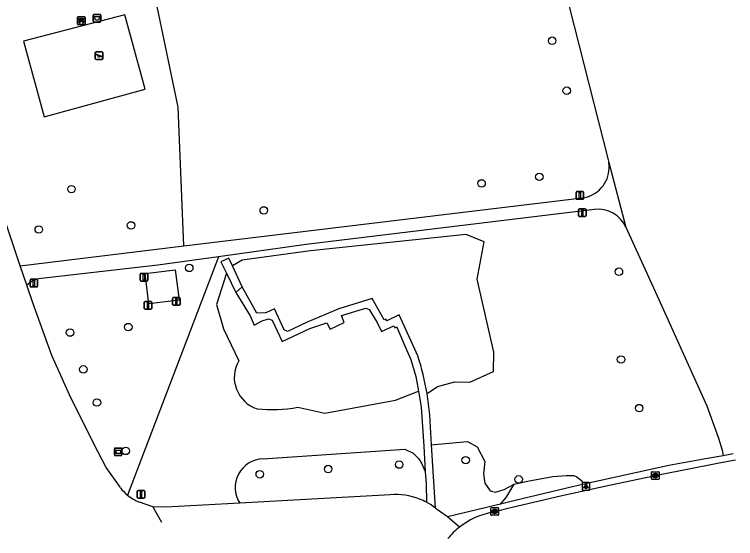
# Model space of a CAD drawing. Extents: x 157767 to 159171, y 387842 to 389425.
# Drawn here: x 159076 to 159170.5, y 388106.2 to 388174.9 of the extents above; entities that cross this region are included whole.
import ezdxf

# ---------------------------------------------------------------- set-up
doc = ezdxf.new("R2010")
doc.units = 0
for name, color, linetype in [('IMGEO_Afsluitpaal', 7, 'Continuous'), ('IMGEO_Afvalbak', 7, 'Continuous'), ('IMGEO_Bank', 7, 'Continuous'), ('IMGEO_Boom', 7, 'Continuous'), ('IMGEO_Fietspad_gesloten', 7, 'Continuous'), ('IMGEO_Fietspad_open', 7, 'Continuous'), ('IMGEO_Groenvoorziening', 7, 'Continuous'), ('IMGEO_Kolk', 7, 'Continuous'), ('IMGEO_Lichtpunt', 7, 'Continuous'), ('IMGEO_Rijbaan_lokaal_open', 7, 'Continuous'), ('IMGEO_Speelvoorziening', 7, 'Continuous'), ('IMGEO_Verkeersbordpaal', 7, 'Continuous'), ('IMGEO_Verklikker', 7, 'Continuous'), ('IMGEO_Voetpad_gesloten', 7, 'Continuous'), ('IMGEO_Voetpad_open', 7, 'Continuous')]:
    doc.layers.add(name, color=color, linetype=linetype)

msp = doc.modelspace()

# ---------------------------------------------------------------- linework, layer by layer
at = {"layer": 'IMGEO_Afsluitpaal'}
for p, q in [((159149.622, 388150.762), (159149.622, 388151.562)), ((159149.622, 388151.562), (159149.622, 388150.762)), ((159149.722, 388151.662), (159150.512, 388151.662)), ((159150.512, 388151.662), (159149.722, 388151.662)), ((159150.612, 388151.562), (159150.612, 388150.762)), ((159150.612, 388150.762), (159150.612, 388151.562)), ((159150.512, 388150.662), (159149.722, 388150.662)), ((159149.722, 388150.662), (159150.512, 388150.662)), ((159149.947, 388148.51), (159149.947, 388149.31)), ((159149.947, 388149.31), (159149.947, 388148.51)), ((159150.047, 388149.41), (159150.837, 388149.41)), ((159150.837, 388149.41), (159150.047, 388149.41)), ((159150.937, 388149.31), (159150.937, 388148.51)), ((159150.937, 388148.51), (159150.937, 388149.31)), ((159150.837, 388148.41), (159150.047, 388148.41)), ((159150.047, 388148.41), (159150.837, 388148.41)), ((159092.47, 388140.056), (159092.47, 388140.856)), ((159092.47, 388140.856), (159092.47, 388140.056)), ((159092.57, 388140.956), (159093.36, 388140.956)), ((159093.36, 388140.956), (159092.57, 388140.956)), ((159093.46, 388140.856), (159093.46, 388140.056)), ((159093.46, 388140.056), (159093.46, 388140.856)), ((159093.36, 388139.956), (159092.57, 388139.956)), ((159092.57, 388139.956), (159093.36, 388139.956)), ((159096.724, 388136.886), (159096.724, 388137.686)), ((159096.724, 388137.686), (159096.724, 388136.886)), ((159096.824, 388137.786), (159097.614, 388137.786)), ((159097.614, 388137.786), (159096.824, 388137.786)), ((159097.714, 388137.686), (159097.714, 388136.886)), ((159097.714, 388136.886), (159097.714, 388137.686)), ((159093.013, 388136.37), (159093.013, 388137.17)), ((159093.013, 388137.17), (159093.013, 388136.37)), ((159093.113, 388137.27), (159093.903, 388137.27)), ((159093.903, 388137.27), (159093.113, 388137.27)), ((159094.003, 388137.17), (159094.003, 388136.37)), ((159094.003, 388136.37), (159094.003, 388137.17)), ((159097.614, 388136.786), (159096.824, 388136.786)), ((159096.824, 388136.786), (159097.614, 388136.786)), ((159093.903, 388136.27), (159093.113, 388136.27)), ((159093.113, 388136.27), (159093.903, 388136.27))]:
    msp.add_line(p, q, dxfattribs=at)
for points in [[(159150.042, 388151.537), (159150.192, 388151.537), (159150.192, 388150.787), (159150.042, 388150.787), (159150.042, 388151.537)], [(159150.367, 388149.285), (159150.517, 388149.285), (159150.517, 388148.535), (159150.367, 388148.535), (159150.367, 388149.285)], [(159092.89, 388140.831), (159093.04, 388140.831), (159093.04, 388140.081), (159092.89, 388140.081), (159092.89, 388140.831)], [(159097.144, 388137.661), (159097.294, 388137.661), (159097.294, 388136.911), (159097.144, 388136.911), (159097.144, 388137.661)], [(159093.433, 388137.145), (159093.583, 388137.145), (159093.583, 388136.395), (159093.433, 388136.395), (159093.433, 388137.145)]]:
    msp.add_lwpolyline(points, dxfattribs=at)
for centre, start, end in [((159149.722, 388151.562), 90, 180), ((159149.722, 388151.562), 90, 180), ((159150.512, 388151.562), 0, 90), ((159150.512, 388151.562), 360, 90), ((159149.722, 388150.762), 180, 270), ((159149.722, 388150.762), 180, 270), ((159150.512, 388150.762), 270, 0), ((159150.512, 388150.762), 270, 0), ((159150.047, 388149.31), 90, 180), ((159150.047, 388149.31), 90, 180), ((159150.837, 388149.31), 0, 90), ((159150.837, 388149.31), 360, 90), ((159150.047, 388148.51), 180, 270), ((159150.047, 388148.51), 180, 270), ((159150.837, 388148.51), 270, 0), ((159150.837, 388148.51), 270, 0), ((159092.57, 388140.856), 90, 180), ((159092.57, 388140.856), 90, 180), ((159093.36, 388140.856), 0, 90), ((159093.36, 388140.856), 360, 90), ((159092.57, 388140.056), 180, 270), ((159092.57, 388140.056), 180, 270), ((159093.36, 388140.056), 270, 0), ((159093.36, 388140.056), 270, 0), ((159096.824, 388137.686), 90, 180), ((159096.824, 388137.686), 90, 180), ((159097.614, 388137.686), 0, 90), ((159097.614, 388137.686), 360, 90), ((159093.113, 388137.17), 90, 180), ((159093.113, 388137.17), 90, 180), ((159093.903, 388137.17), 0, 90), ((159093.903, 388137.17), 360, 90), ((159096.824, 388136.886), 180, 270), ((159096.824, 388136.886), 180, 270), ((159097.614, 388136.886), 270, 0), ((159097.614, 388136.886), 270, 0), ((159093.113, 388136.37), 180, 270), ((159093.113, 388136.37), 180, 270), ((159093.903, 388136.37), 270, 0), ((159093.903, 388136.37), 270, 0)]:
    msp.add_arc(centre, 0.1, start, end, dxfattribs=at)
at = {"layer": 'IMGEO_Afvalbak'}
for p, q in [((159086.332, 388173.968), (159086.332, 388174.768)), ((159086.332, 388174.768), (159086.332, 388173.968)), ((159086.432, 388174.868), (159087.222, 388174.868)), ((159087.222, 388174.868), (159086.432, 388174.868)), ((159087.322, 388174.768), (159087.322, 388173.968)), ((159087.322, 388173.968), (159087.322, 388174.768)), ((159087.222, 388173.868), (159086.432, 388173.868)), ((159086.432, 388173.868), (159087.222, 388173.868))]:
    msp.add_line(p, q, dxfattribs=at)
msp.add_lwpolyline([(159086.475, 388174.582), (159087.179, 388174.582), (159087.03, 388174.112), (159086.624, 388174.112), (159086.475, 388174.582)], dxfattribs=at)
for centre, start, end in [((159086.432, 388174.768), 90, 180), ((159086.432, 388174.768), 90, 180), ((159087.222, 388174.768), 0, 90), ((159087.222, 388174.768), 360, 90), ((159086.432, 388173.968), 180, 270), ((159086.432, 388173.968), 180, 270), ((159087.222, 388173.968), 270, 0), ((159087.222, 388173.968), 270, 0)]:
    msp.add_arc(centre, 0.1, start, end, dxfattribs=at)
at = {"layer": 'IMGEO_Bank'}
for p, q in [((159084.254, 388173.623), (159084.254, 388174.464)), ((159084.254, 388174.464), (159084.254, 388173.623)), ((159084.329, 388174.548), (159085.17, 388174.548)), ((159085.17, 388174.548), (159084.329, 388174.548)), ((159085.254, 388174.473), (159085.254, 388173.632)), ((159085.254, 388173.632), (159085.254, 388174.473)), ((159085.179, 388173.548), (159084.338, 388173.548)), ((159084.338, 388173.548), (159085.179, 388173.548)), ((159084.951, 388173.946), (159084.558, 388173.946)), ((159084.563, 388174.054), (159084.563, 388174.16)), ((159084.607, 388174.16), (159084.607, 388174.054)), ((159084.895, 388174.166), (159084.613, 388174.166)), ((159084.613, 388174.048), (159084.895, 388174.048)), ((159084.901, 388174.054), (159084.901, 388174.16)), ((159084.945, 388174.16), (159084.945, 388174.054))]:
    msp.add_line(p, q, dxfattribs=at)
for points in [[(159084.501, 388173.946), (159084.359, 388173.946), (159084.471, 388174.048), (159084.557, 388174.048)], [(159084.557, 388174.166), (159084.471, 388174.166), (159084.471, 388174.327), (159085.034, 388174.327), (159085.034, 388174.166), (159084.951, 388174.166)], [(159084.551, 388173.939), (159084.551, 388173.732), (159084.508, 388173.732), (159084.508, 388173.939)], [(159084.951, 388174.048), (159085.034, 388174.048), (159085.146, 388173.946), (159085.007, 388173.946)], [(159085.001, 388173.939), (159085.001, 388173.732), (159084.957, 388173.732), (159084.957, 388173.939)]]:
    msp.add_lwpolyline(points, dxfattribs=at)
for centre, radius, start, end in [((159084.332, 388174.47), 0.0779, 92.4484, 184.28452), ((159084.332, 388174.47), 0.0779, 92.4484, 184.28452), ((159085.176, 388174.47), 0.0779, 2.4484, 94.28452), ((159085.176, 388174.47), 0.0779, 2.4484, 94.28452), ((159084.332, 388173.626), 0.0779, 182.4484, 274.28452), ((159084.332, 388173.626), 0.0779, 182.4484, 274.28452), ((159084.501, 388173.939), 0.00671, 2.89567, 87.10433), ((159084.558, 388173.939), 0.00671, 92.89567, 177.10433), ((159084.556, 388174.159), 0.00671, 2.89567, 87.10433), ((159084.556, 388174.055), 0.00671, 272.89567, 357.10433), ((159084.613, 388174.159), 0.00671, 92.89567, 177.10433), ((159084.613, 388174.055), 0.00671, 182.89567, 267.10433), ((159084.895, 388174.159), 0.00671, 2.89567, 87.10433), ((159084.895, 388174.055), 0.00671, 272.89567, 357.10433), ((159084.952, 388174.159), 0.00671, 92.89567, 177.10433), ((159084.952, 388174.055), 0.00671, 182.89567, 267.10433), ((159084.95, 388173.939), 0.00671, 2.89567, 87.10433), ((159085.007, 388173.939), 0.00671, 92.89567, 177.10433), ((159085.176, 388173.626), 0.0779, 272.4484, 4.28452), ((159085.176, 388173.626), 0.0779, 272.4484, 4.28452)]:
    msp.add_arc(centre, radius, start, end, dxfattribs=at)
at = {"layer": 'IMGEO_Boom'}
for centre in [(159146.497, 388171.428), (159148.4, 388164.881), (159144.812, 388153.594), (159137.242, 388152.735), (159083.467, 388151.987), (159108.678, 388149.202), (159079.179, 388146.697), (159091.278, 388147.238), (159098.91, 388141.672), (159155.247, 388141.173), (159090.92, 388133.923), (159083.28, 388133.2), (159155.527, 388129.675), (159085.022, 388128.38), (159086.81, 388124.036), (159157.904, 388123.31), (159090.587, 388117.705), (159135.153, 388116.491), (159117.122, 388115.329), (159126.442, 388115.915), (159108.156, 388114.64), (159142.104, 388113.974)]:
    msp.add_circle(centre, 0.489, dxfattribs=at)
at = {"layer": 'IMGEO_Fietspad_gesloten'}
for points in [[(159076.76, 388141.964), (159069.512, 388163.36)], [(159077.628, 388139.429), (159076.76, 388141.964)], [(159089.879, 388112.89), (159088.035, 388115.526), (159086.43, 388118.546), (159083.231, 388125.054), (159080.903, 388130.208), (159078.421, 388137.114), (159077.628, 388139.429)], [(159094.115, 388110.391), (159092.372, 388110.984)], [(159094.115, 388110.391), (159095.284, 388108.356)]]:
    msp.add_lwpolyline(points, dxfattribs=at)
for centre, radius, start, end in [((159094.685, 388116.592), 6.067, 217.6098, 230.41364), ((159094.666, 388116.561), 6.03, 230.36389, 247.64351)]:
    msp.add_arc(centre, radius, start, end, dxfattribs=at)
at = {"layer": 'IMGEO_Fietspad_open'}
for points in [[(159125.258, 388111.959), (159105.531, 388110.868)], [(159105.531, 388110.868), (159095.841, 388110.332), (159094.115, 388110.391)], [(159132.791, 388109.055), (159131.479, 388109.983)], [(159134.343, 388107.701), (159132.791, 388109.055)]]:
    msp.add_lwpolyline(points, dxfattribs=at)
for centre, radius, start, end in [((159126.004, 388103.528), 8.464, 68.49981, 95.05658), ((159125.904, 388103.3), 8.713, 61.76576, 68.43934), ((159125.993, 388103.513), 8.483, 52.24555, 61.6131), ((159126.74, 388104.442), 7.291, 49.45793, 52.41347)]:
    msp.add_arc(centre, radius, start, end, dxfattribs=at)
at = {"layer": 'IMGEO_Groenvoorziening'}
for points in [[(159098.205, 388144.55), (159097.441, 388162.735), (159092.959, 388184.327), (159092.819, 388185), (159088.511, 388200.625), (159109.453, 388207.953), (159106.353, 388223.85)], [(159090.476, 388174.828), (159077.201, 388171.357), (159079.869, 388161.467), (159093.113, 388165.088), (159090.476, 388174.828)], [(159130.089, 388125.201), (159131.466, 388126.119), (159133.723, 388126.731), (159135.699, 388126.721), (159138.808, 388128.085), (159138.848, 388130.632), (159136.642, 388140.181), (159137.564, 388145.076), (159135.197, 388146.039), (159114.796, 388143.892), (159105.839, 388142.689), (159104.572, 388141.945)], [(159102.734, 388143.107), (159090.819, 388111.917)], [(159093.12, 388140.945), (159097.072, 388141.435), (159097.605, 388137.458), (159093.609, 388136.967), (159093.12, 388140.945)], [(159103.806, 388140.969), (159102.474, 388136.861), (159103.409, 388133.681), (159105.393, 388129.499)], [(159113.136, 388123.421), (159116.687, 388122.658), (159125.955, 388124.344), (159128.959, 388125.523)], [(159130.684, 388118.488), (159131.079, 388118.553), (159135.387, 388118.933), (159136.654, 388118.236), (159137.668, 388116.336), (159137.478, 388114.688), (159137.668, 388113.485), (159138.365, 388112.471), (159139.062, 388112.281), (159140.202, 388112.661), (159141.501, 388113.358), (159141.503, 388113.358)], [(159108.566, 388116.65), (159127.19, 388117.911), (159128.273, 388117.399), (159128.984, 388116.712), (159129.352, 388116.085), (159129.861, 388115.023)], [(159141.503, 388113.358), (159143.275, 388113.738), (159146.569, 388114.34), (159148.343, 388114.467), (159149.325, 388114.467), (159149.737, 388114.308), (159150.371, 388113.77), (159150.481, 388113.29)], [(159139.724, 388110.72), (159140.448, 388111.597), (159140.793, 388112.149), (159141.503, 388113.358)]]:
    msp.add_lwpolyline(points, dxfattribs=at)
for centre, radius, start, end in [((159109.153, 388127.339), 4.336, 150.12678, 251.82101), ((159109.744, 388142.547), 19.425, 264.25708, 280.05739), ((159108.672, 388112.907), 3.745, 91.62679, 212.98281)]:
    msp.add_arc(centre, radius, start, end, dxfattribs=at)
at = {"layer": 'IMGEO_Kolk'}
for p, q in [((159159.516, 388114.051), (159159.516, 388114.903)), ((159159.591, 388114.977), (159160.443, 388114.977)), ((159160.517, 388114.903), (159160.517, 388114.051)), ((159160.443, 388113.977), (159159.591, 388113.977)), ((159160.027, 388114.197), (159160.002, 388114.197)), ((159160.004, 388114.757), (159160.029, 388114.757)), ((159138.46, 388109.347), (159138.46, 388110.199)), ((159138.535, 388110.273), (159139.387, 388110.273)), ((159139.461, 388110.199), (159139.461, 388109.347)), ((159139.387, 388109.273), (159138.535, 388109.273)), ((159138.971, 388109.493), (159138.946, 388109.493)), ((159138.948, 388110.053), (159138.973, 388110.053))]:
    msp.add_line(p, q, dxfattribs=at)
for points in [[(159159.516, 388114.051), (159159.516, 388114.903)], [(159159.591, 388114.977), (159160.443, 388114.977)], [(159160.517, 388114.903), (159160.517, 388114.051)], [(159160.443, 388113.977), (159159.591, 388113.977)], [(159159.837, 388114.677), (159159.96, 388114.677), (159159.96, 388114.526), (159160.09, 388114.677), (159160.254, 388114.677), (159160.108, 388114.526), (159160.261, 388114.277), (159160.109, 388114.277), (159160.024, 388114.441), (159159.96, 388114.374), (159159.96, 388114.277), (159159.837, 388114.277), (159159.837, 388114.677)], [(159138.46, 388109.347), (159138.46, 388110.199)], [(159138.535, 388110.273), (159139.387, 388110.273)], [(159139.461, 388110.199), (159139.461, 388109.347)], [(159139.387, 388109.273), (159138.535, 388109.273)], [(159138.781, 388109.973), (159138.904, 388109.973), (159138.904, 388109.822), (159139.034, 388109.973), (159139.198, 388109.973), (159139.052, 388109.822), (159139.205, 388109.573), (159139.053, 388109.573), (159138.968, 388109.737), (159138.904, 388109.67), (159138.904, 388109.573), (159138.781, 388109.573), (159138.781, 388109.973)]]:
    msp.add_lwpolyline(points, dxfattribs=at)
for centre, start, end in [((159159.593, 388114.901), 91.55205, 178.44795), ((159159.593, 388114.901), 91.55205, 178.44795), ((159160.441, 388114.901), 1.55205, 88.44795), ((159160.441, 388114.901), 1.55205, 88.44795), ((159159.593, 388114.053), 181.55205, 268.44795), ((159159.593, 388114.053), 181.55205, 268.44795), ((159160.441, 388114.053), 271.55205, 358.44795), ((159160.441, 388114.053), 271.55205, 358.44795), ((159138.537, 388110.197), 91.55205, 178.44795), ((159138.537, 388110.197), 91.55205, 178.44795), ((159139.385, 388110.197), 1.55205, 88.44795), ((159139.385, 388110.197), 1.55205, 88.44795), ((159138.537, 388109.349), 181.55205, 268.44795), ((159138.537, 388109.349), 181.55205, 268.44795), ((159139.385, 388109.349), 271.55205, 358.44795), ((159139.385, 388109.349), 271.55205, 358.44795)]:
    msp.add_arc(centre, 0.0765, start, end, dxfattribs=at)
for centre, major_axis, ratio, start_param, end_param in [((159160.003, 388114.477), (-0.387, 0.002), 0.722429, 4.712389, 7.853982), ((159160.028, 388114.477), (-0.39, 0.002), 0.717154, 1.570796, 4.712389), ((159138.947, 388109.773), (-0.387, 0.002), 0.722429, 4.712389, 7.853982), ((159138.972, 388109.773), (-0.39, 0.002), 0.717154, 1.570796, 4.712389)]:
    msp.add_ellipse(centre, major_axis=major_axis, ratio=ratio, start_param=start_param, end_param=end_param, dxfattribs=at)
at = {"layer": 'IMGEO_Lichtpunt'}
for p, q in [((159150.428, 388113.454), (159150.428, 388112.647)), ((159150.428, 388113.454), (159150.428, 388112.647)), ((159151.33, 388113.549), (159150.522, 388113.549)), ((159151.33, 388113.549), (159150.522, 388113.549)), ((159151.424, 388112.647), (159151.424, 388113.454)), ((159151.424, 388112.647), (159151.424, 388113.454)), ((159150.522, 388112.553), (159151.33, 388112.553)), ((159150.522, 388112.553), (159151.33, 388112.553))]:
    msp.add_line(p, q, dxfattribs=at)
for points in [[(159150.802, 388113.118), (159150.841, 388113.09), (159150.653, 388112.828), (159150.615, 388112.855), (159150.802, 388113.118)], [(159150.904, 388113.07), (159150.951, 388113.07), (159150.951, 388112.748), (159150.904, 388112.748), (159150.904, 388113.07)], [(159151.014, 388113.09), (159151.052, 388113.117), (159151.239, 388112.855), (159151.2, 388112.827), (159151.014, 388113.09)]]:
    msp.add_lwpolyline(points, dxfattribs=at)
msp.add_circle((159150.927, 388113.252), 0.0994, dxfattribs=at)
for centre, start, end in [((159150.522, 388113.454), 90, 180), ((159150.522, 388113.454), 90, 180), ((159151.33, 388113.454), 0, 90), ((159151.33, 388113.454), 0, 90), ((159150.522, 388112.647), 180, 270), ((159150.522, 388112.647), 180, 270), ((159151.33, 388112.647), 270, 0), ((159151.33, 388112.647), 270, 360)]:
    msp.add_arc(centre, 0.0946, start, end, dxfattribs=at)
at = {"layer": 'IMGEO_Rijbaan_lokaal_open'}
msp.add_lwpolyline([(159138.525, 388109.666), (159139.896, 388110.006), (159140.526, 388110.162), (159147.594, 388111.84), (159154.171, 388113.279), (159160.649, 388114.608), (159168.186, 388116.106), (159170.542, 388116.526)], dxfattribs=at)
for centre, radius, start, end in [((159140.776, 388099.442), 10.469, 102.41799, 127.91694), ((159140.753, 388099.46), 10.44, 127.87786, 139.62008)]:
    msp.add_arc(centre, radius, start, end, dxfattribs=at)
at = {"layer": 'IMGEO_Speelvoorziening'}
for p, q in [((159086.59, 388169.067), (159086.59, 388169.867)), ((159086.59, 388169.867), (159086.59, 388169.067)), ((159086.69, 388169.967), (159087.48, 388169.967)), ((159087.48, 388169.967), (159086.69, 388169.967)), ((159087.58, 388169.867), (159087.58, 388169.067)), ((159087.58, 388169.067), (159087.58, 388169.867)), ((159086.973, 388169.495), (159086.634, 388169.632)), ((159086.659, 388169.692), (159087.535, 388169.339)), ((159087.48, 388168.967), (159086.69, 388168.967)), ((159086.69, 388168.967), (159087.48, 388168.967)), ((159087.511, 388169.279), (159087.171, 388169.416))]:
    msp.add_line(p, q, dxfattribs=at)
for centre, radius, start, end in [((159086.69, 388169.867), 0.1, 90, 180), ((159086.69, 388169.867), 0.1, 90, 180), ((159087.48, 388169.867), 0.1, 0, 90), ((159087.48, 388169.867), 0.1, 360, 90), ((159086.69, 388169.067), 0.1, 180, 270), ((159086.69, 388169.067), 0.1, 180, 270), ((159086.647, 388169.662), 0.0327, 68.07798, 248.07798), ((159087.052, 388169.405), 0.12, 130.99278, 5.16318), ((159087.48, 388169.067), 0.1, 270, 0), ((159087.48, 388169.067), 0.1, 270, 0), ((159087.523, 388169.309), 0.0327, 248.07798, 68.07798)]:
    msp.add_arc(centre, radius, start, end, dxfattribs=at)
at = {"layer": 'IMGEO_Verkeersbordpaal'}
for p, q in [((159078.038, 388139.284), (159078.038, 388140.084)), ((159078.038, 388140.084), (159078.038, 388139.284)), ((159078.138, 388140.184), (159078.928, 388140.184)), ((159078.928, 388140.184), (159078.138, 388140.184)), ((159079.028, 388140.084), (159079.028, 388139.284)), ((159079.028, 388139.284), (159079.028, 388140.084)), ((159078.928, 388139.184), (159078.138, 388139.184)), ((159078.138, 388139.184), (159078.928, 388139.184)), ((159092.101, 388111.621), (159092.101, 388112.421)), ((159092.101, 388112.421), (159092.101, 388111.621)), ((159092.201, 388112.521), (159092.991, 388112.521)), ((159092.991, 388112.521), (159092.201, 388112.521)), ((159093.091, 388112.421), (159093.091, 388111.621)), ((159093.091, 388111.621), (159093.091, 388112.421)), ((159092.991, 388111.521), (159092.201, 388111.521)), ((159092.201, 388111.521), (159092.991, 388111.521))]:
    msp.add_line(p, q, dxfattribs=at)
for points in [[(159078.458, 388140.059), (159078.608, 388140.059), (159078.608, 388139.309), (159078.458, 388139.309), (159078.458, 388140.059)], [(159092.521, 388112.396), (159092.671, 388112.396), (159092.671, 388111.646), (159092.521, 388111.646), (159092.521, 388112.396)]]:
    msp.add_lwpolyline(points, dxfattribs=at)
for centre, start, end in [((159078.138, 388140.084), 90, 180), ((159078.138, 388140.084), 90, 180), ((159078.928, 388140.084), 0, 90), ((159078.928, 388140.084), 360, 90), ((159078.138, 388139.284), 180, 270), ((159078.138, 388139.284), 180, 270), ((159078.928, 388139.284), 270, 0), ((159078.928, 388139.284), 270, 0), ((159092.201, 388112.421), 90, 180), ((159092.201, 388112.421), 90, 180), ((159092.991, 388112.421), 0, 90), ((159092.991, 388112.421), 360, 90), ((159092.201, 388111.621), 180, 270), ((159092.201, 388111.621), 180, 270), ((159092.991, 388111.621), 270, 0), ((159092.991, 388111.621), 270, 0)]:
    msp.add_arc(centre, 0.1, start, end, dxfattribs=at)
at = {"layer": 'IMGEO_Verklikker'}
for p, q in [((159089.102, 388117.181), (159089.102, 388117.981)), ((159089.102, 388117.981), (159089.102, 388117.181)), ((159089.202, 388118.081), (159089.992, 388118.081)), ((159089.992, 388118.081), (159089.202, 388118.081)), ((159090.092, 388117.981), (159090.092, 388117.181)), ((159090.092, 388117.181), (159090.092, 388117.981)), ((159089.992, 388117.081), (159089.202, 388117.081)), ((159089.202, 388117.081), (159089.992, 388117.081))]:
    msp.add_line(p, q, dxfattribs=at)
for points in [[(159089.203, 388117.813), (159089.991, 388117.813), (159089.991, 388117.349), (159089.203, 388117.349), (159089.203, 388117.813)], [(159089.268, 388117.748), (159089.268, 388117.414), (159089.926, 388117.414), (159089.926, 388117.748), (159089.268, 388117.748)]]:
    msp.add_lwpolyline(points, dxfattribs=at)
for centre, start, end in [((159089.202, 388117.981), 90, 180), ((159089.202, 388117.981), 90, 180), ((159089.992, 388117.981), 0, 90), ((159089.992, 388117.981), 360, 90), ((159089.202, 388117.181), 180, 270), ((159089.202, 388117.181), 180, 270), ((159089.992, 388117.181), 270, 0), ((159089.992, 388117.181), 270, 0)]:
    msp.add_arc(centre, 0.1, start, end, dxfattribs=at)
at = {"layer": 'IMGEO_Voetpad_gesloten'}
for points in [[(159098.205, 388144.55), (159150.446, 388150.851), (159150.799, 388150.91), (159151.145, 388151), (159151.482, 388151.12), (159151.806, 388151.27), (159152.116, 388151.448), (159152.409, 388151.654), (159152.682, 388151.885), (159152.934, 388152.139), (159153.162, 388152.415), (159153.364, 388152.71), (159153.539, 388153.021), (159153.686, 388153.348), (159153.803, 388153.686), (159153.889, 388154.033), (159153.944, 388154.386), (159153.967, 388154.743), (159153.958, 388155.101), (159153.917, 388155.456)], [(159153.917, 388155.456), (159156.171, 388147.012)], [(159152.056, 388149.317), (159114.239, 388144.757), (159102.734, 388143.107)], [(159076.76, 388141.964), (159098.205, 388144.55)], [(159102.734, 388143.107), (159094.813, 388142.037), (159079.136, 388140.219), (159078.375, 388139.985), (159077.628, 388139.429)], [(159105.032, 388138.472), (159105.863, 388139.183)], [(159128.886, 388130.142), (159126.431, 388135.506), (159124.827, 388134.741), (159124.699, 388134.969), (159124.466, 388134.879), (159122.892, 388137.655), (159118.535, 388136.293), (159114.353, 388134.554), (159111.802, 388133.364), (159111.363, 388133.578), (159110.071, 388136.314), (159108.951, 388135.786), (159108.893, 388135.772), (159107.777, 388135.738), (159105.863, 388139.183)], [(159105.032, 388138.472), (159106.884, 388135.403), (159107.431, 388134.188), (159108.464, 388134.729), (159109.294, 388134.985), (159109.772, 388134.805), (159111.11, 388132.022), (159114.727, 388133.752), (159116.962, 388134.496), (159117.391, 388133.656), (159119.231, 388134.517), (159118.865, 388135.439), (159122.057, 388136.417), (159122.499, 388136.241), (159123.553, 388134.513), (159124.098, 388133.358), (159125.734, 388134.084), (159125.878, 388133.829), (159126.119, 388133.951), (159126.134, 388133.928), (159127.453, 388130.85), (159127.954, 388129.682), (159128.607, 388127.47), (159128.959, 388125.523)], [(159128.959, 388125.523), (159129.34, 388123.418), (159129.657, 388118.318), (159129.861, 388115.023)], [(159130.684, 388118.488), (159130.443, 388122.435)], [(159131.187, 388110.22), (159130.684, 388118.488)], [(159129.861, 388115.023), (159129.982, 388113.398), (159130.026, 388110.976)]]:
    msp.add_lwpolyline(points, dxfattribs=at)
for centre, radius, start, end in [((159152.533, 388145.343), 4.003, 24.64688, 96.84275), ((159095.029, 388119.282), 35.557, 9.58298, 17.78449), ((159094.784, 388119.277), 35.799, 5.06111, 9.52533)]:
    msp.add_arc(centre, radius, start, end, dxfattribs=at)
at = {"layer": 'IMGEO_Voetpad_open'}
for points in [[(159130.798, 388229.483), (159131.14, 388229.426), (159131.815, 388228.832), (159141.612, 388201.488), (159143.281, 388196.386), (159148.731, 388175.919), (159153.844, 388155.806), (159153.917, 388155.456)], [(159156.171, 388147.012), (159160.265, 388137.993), (159166.766, 388123.625), (159167.167, 388122.498), (159168.288, 388119.353), (159168.8, 388117.787), (159168.923, 388117.076)], [(159104.572, 388141.945), (159104.099, 388142.957), (159103.066, 388142.475), (159103.806, 388140.969)], [(159105.863, 388139.183), (159104.572, 388141.945)], [(159103.806, 388140.969), (159105.032, 388138.472)], [(159168.923, 388117.076), (159166.599, 388116.671), (159161.798, 388115.794), (159150.481, 388113.29)], [(159170.213, 388117.302), (159168.923, 388117.076)], [(159150.481, 388113.29), (159149.734, 388113.125), (159149.353, 388113.033), (159141.487, 388111.144), (159139.724, 388110.72)], [(159139.724, 388110.72), (159132.791, 388109.055)]]:
    msp.add_lwpolyline(points, dxfattribs=at)

doc.saveas('drawing.dxf')
